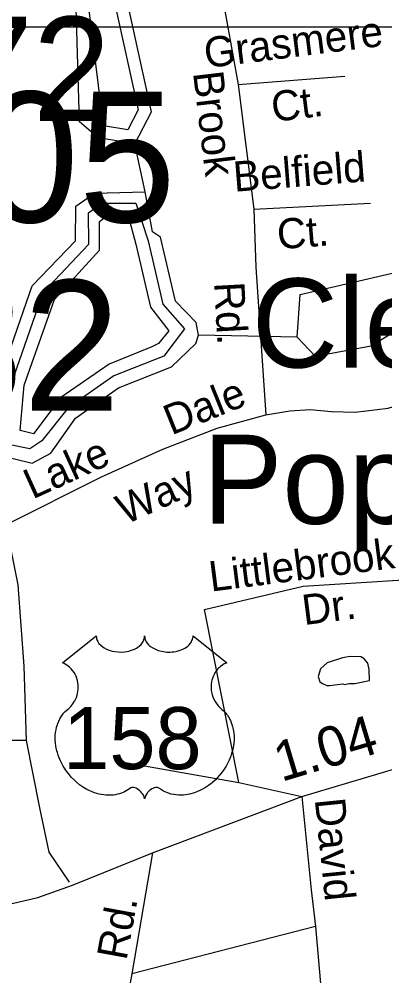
# Model space of a CAD drawing. Extents: x 1547597 to 1699558, y 810033 to 920809.
# Drawn here: x 1588157 to 1589306, y 828324 to 831332 of the extents above; entities that cross this region are included whole.
import ezdxf

# ---------------------------------------------------------------- set-up
doc = ezdxf.new("R2010")
doc.units = 0
for name, color, linetype in [('Exist Civil Demographics City Label', 7, 'Continuous'), ('Exist Hydrographic Buffer Line', 7, 'Continuous'), ('Exist Hydrographic Creek Single Shore', 7, 'Continuous'), ('Exist Hydrographic Lake Shore', 7, 'Continuous'), ('Exist Hydrographic Misc Water Feature', 7, 'Continuous'), ('Exist Hydrographic Pond Under 1500 Sq Ft', 7, 'Continuous'), ('Exist Road Non-System Structure Non-Sys Other Number Label', 7, 'Continuous'), ('Exist Road Non-System Type 51', 7, 'Continuous'), ('Exist Road Non-System Type 51 Label', 7, 'Continuous'), ('Exist Road Primary Interstate Structure Cantilever Sign Number Label', 7, 'Continuous'), ('Exist Road Primary Interstate Structure Ovrhead Sign Number Label', 7, 'Continuous'), ('Exist Road Primary US Attributed', 7, 'Continuous'), ('Exist Road Primary US Mileage Hundredths English Label', 7, 'Continuous'), ('Exist Road Primary US Shield CELL', 7, 'Continuous'), ('Exist Road Primary US Shield Number Label', 7, 'Continuous'), ('Map Preparation Inset Cut Line', 7, 'Continuous')]:
    doc.layers.add(name, color=color, linetype=linetype)

msp = doc.modelspace()

# ---------------------------------------------------------------- linework, layer by layer
at = {"layer": 'Exist Hydrographic Buffer Line'}
for points in [[(1588498.3, 830984), (1588422.2, 830996.3), (1588375.6, 831368.3), (1588335.4, 831535.1), (1588259.7, 831766.6), (1588364.5, 831803.2), (1588530.4, 831046.2), (1588498.3, 830984)], [(1588123.2, 829994.9), (1588133.2, 830189), (1588232.4, 830472), (1588376, 830624), (1588374.3, 830722.5), (1588414.3, 830752.7), (1588523.7, 830752.7), (1588562.1, 830635.1), (1588608.6, 830435.8), (1588675.7, 830358.5), (1588611.6, 830271.9), (1588454, 830210.1), (1588310.4, 830109.7), (1588228.2, 830005.5), (1588189.9, 829980.9), (1588123.2, 829994.9)], [(1588504, 830694.2), (1588523.6, 830624.2), (1588569.7, 830426.7), (1588626.8, 830351.5), (1588594.8, 830312), (1588573, 830301.1), (1588439.3, 830247.3), (1588287.3, 830142.3), (1588201.9, 830028.5), (1588159.8, 830038.4), (1588172.8, 830181.2), (1588267.3, 830450.5), (1588408.8, 830604.9), (1588408.8, 830695.2), (1588433.4, 830714.4), (1588496.4, 830714.4), (1588504, 830694.2)]]:
    msp.add_lwpolyline(points, dxfattribs=at)
at = {"layer": 'Exist Hydrographic Creek Single Shore'}
msp.add_line((1588552.5, 830788.3), (1588520.5, 830939.8), dxfattribs=at)
at = {"layer": 'Exist Hydrographic Lake Shore'}
for points in [[(1588520.5, 830939.8), (1588404.6, 830958.7), (1588346.6, 831009), (1588335.6, 831367.1), (1588296.5, 831525.5), (1588279.6, 831545.5), (1588216.6, 831770), (1588241.6, 831818.7), (1588367.6, 831852.3)], [(1588520.5, 830939.8), (1588572.5, 831040.6), (1588400.6, 831825.4), (1588367.6, 831852.3)], [(1588081.5, 829964), (1588093.5, 830196.8), (1588197.6, 830493.4), (1588333.5, 830635.1), (1588334.6, 830743.4), (1588393.6, 830784.9), (1588552.5, 830788.3)], [(1588720.6, 830338.4), (1588712.6, 830377.9), (1588647.6, 830444.9), (1588600.6, 830646.1), (1588575.6, 830663), (1588552.5, 830788.3)], [(1588081.5, 829964), (1588197.6, 829935.4), (1588256.5, 829967), (1588333.5, 830077.1), (1588468.6, 830172.8), (1588635.6, 830238.4), (1588711.6, 830312.3), (1588720.6, 830338.4)]]:
    msp.add_lwpolyline(points, dxfattribs=at)
at = {"layer": 'Exist Hydrographic Misc Water Feature'}
msp.add_line((1589029.6, 830332.2), (1588720.6, 830338.4), dxfattribs=at)
msp.add_lwpolyline([(1589173.8, 829242), (1589179.3, 829239.9), (1589193.3, 829243.6), (1589211.3, 829243.4), (1589257, 829252.4), (1589255.8, 829286.9), (1589252.1, 829306.9), (1589240.2, 829321.1), (1589230.2, 829327.2), (1589196.3, 829327.6), (1589172.3, 829323.9), (1589124.1, 829308.5), (1589103.8, 829288.8), (1589095.6, 829264.9), (1589101.4, 829248.8), (1589109.4, 829242.7), (1589123.2, 829236.5), (1589131.2, 829236.5), (1589173.8, 829242)], dxfattribs=at)
at = {"layer": 'Exist Hydrographic Pond Under 1500 Sq Ft'}
for points in [[(1589029.6, 830332.2), (1589039.5, 830466.5), (1589482.5, 830569.2)], [(1589029.6, 830332.2), (1589086.6, 830271.9), (1589262.5, 830304.5), (1589421.5, 830403), (1589489.6, 830493.5), (1589482.5, 830569.2)]]:
    msp.add_lwpolyline(points, dxfattribs=at)
at = {"layer": 'Exist Road Non-System Type 51'}
for p, q in [((1588844.9, 831125.8), (1589180.3, 831152.7)), ((1588894.3, 830733.9), (1589260.5, 830753.2))]:
    msp.add_line(p, q, dxfattribs=at)
for points in [[(1588773.3, 831521.6), (1588844.9, 831125.8)], [(1588844.9, 831125.8), (1588894.3, 830733.9)], [(1588894.3, 830733.9), (1588900.5, 830551.6), (1588931.5, 830087.7)], [(1588931.5, 830087.7), (1589007.4, 830100.5), (1589070.8, 830104.7), (1589138.3, 830098.3), (1589212.2, 830096.2), (1589315.6, 830108.9), (1589389.4, 830132.1)], [(1588114.6, 829742.3), (1588415.9, 829893), (1588608, 829979.7), (1588778.3, 830046.2), (1588931.5, 830087.7)], [(1588114.6, 829742.3), (1588152.3, 829553.8), (1588171.1, 829297.5), (1588178.7, 829063.8)], [(1588739.4, 829475.9), (1589049.4, 829548.7), (1589347.9, 829567.8), (1589505.5, 829570.5)], [(1588846.6, 828932.1), (1588739.4, 829475.9)], [(1588178.7, 829063.8), (1587964, 829063.8), (1587839.7, 829060), (1587692.8, 829097.7), (1587579.8, 829180.6), (1587508.2, 829252.2)], [(1588178.7, 829063.8), (1588220.1, 828852.7), (1588250.2, 828713.2), (1588313.5, 828618.4)], [(1588479.2, 828997.2), (1588846.6, 828932.1)], [(1588846.6, 828932.1), (1589045, 828887.6)], [(1589045, 828887.6), (1589074, 828594.4), (1589088.2, 828478.8)], [(1588575.1, 828710.6), (1588510.6, 828330.1)], [(1589088.2, 828478.8), (1588510.6, 828330.1)], [(1589088.2, 828478.8), (1589118.8, 828120.1)], [(1588510.6, 828330.1), (1588411.8, 827795.7)]]:
    msp.add_lwpolyline(points, dxfattribs=at)
at = {"layer": 'Exist Road Primary US Attributed'}
msp.add_lwpolyline([(1586121.5, 829132), (1586360.7, 829094.1), (1586515.4, 829068.3), (1586712.1, 829010.3), (1586790.4, 828981.3), (1586890.8, 828945.6), (1587082.8, 828865.5), (1587440.2, 828725.4), (1587770.4, 828602.9), (1587837.4, 828579.3), (1587992.7, 828548), (1588072.7, 828546.3), (1588139, 828553.1), (1588215.6, 828570.1), (1588324.5, 828609.3), (1588575.1, 828710.6), (1588831.6, 828806.8), (1589045, 828887.6), (1589339.8, 828976.1)], dxfattribs=at)
at = {"layer": 'Exist Road Primary US Shield CELL'}
msp.add_lwpolyline([(1588398.9, 829392.7), (1588399.2, 829388.3), (1588400.2, 829383.1), (1588401.1, 829380.4), (1588403.5, 829375.2), (1588407.5, 829369.1), (1588413.1, 829363.2), (1588419.5, 829358), (1588423.7, 829355.2), (1588431, 829351.3), (1588439.2, 829347.9), (1588448.4, 829345.2), (1588457.7, 829343.3), (1588468, 829342.2), (1588478.1, 829342), (1588489, 829342.8), (1588501, 829345.2), (1588506.6, 829346.6), (1588512.8, 829348.7), (1588518.6, 829351.1), (1588525, 829354.5), (1588530, 829357.8), (1588534, 829360.7), (1588539.7, 829366.1), (1588544.2, 829371.7), (1588546, 829374.8), (1588547.7, 829377.8), (1588549.9, 829384.2), (1588550.5, 829387), (1588551, 829392.9), (1588551.4, 829388), (1588551.9, 829384.9), (1588552.7, 829381.9), (1588553.9, 829378.7), (1588556.2, 829374.2), (1588558.7, 829370.4), (1588563.4, 829364.8), (1588566.4, 829362), (1588569.1, 829359.8), (1588576.3, 829354.9), (1588584.7, 829350.6), (1588588.9, 829348.8), (1588593.2, 829347.3), (1588598.6, 829345.7), (1588604.1, 829344.3), (1588609.7, 829343.4), (1588615.3, 829342.6), (1588621.1, 829342.1), (1588625.8, 829342), (1588631.6, 829342.1), (1588636.9, 829342.4), (1588642.4, 829343), (1588648.4, 829344), (1588653.2, 829345.1), (1588659.6, 829346.8), (1588665.4, 829348.9), (1588670.5, 829351.1), (1588677.1, 829354.5), (1588682.4, 829357.8), (1588686.3, 829361), (1588690.9, 829365.2), (1588695.3, 829370.3), (1588697.9, 829374), (1588699.7, 829377.9), (1588701.4, 829381.9), (1588702.5, 829386.2), (1588703, 829389.9), (1588703.1, 829393), (1588809.3, 829308.4), (1588806.8, 829307.4), (1588801.1, 829304.6), (1588796.5, 829301.9), (1588789.2, 829296.7), (1588786, 829293.9), (1588782.9, 829291), (1588780, 829287.8), (1588777.5, 829284.9), (1588774.4, 829280.6), (1588771.6, 829276.3), (1588768.9, 829271.6), (1588767, 829267.5), (1588763.7, 829259), (1588762.1, 829253.6), (1588761.1, 829249), (1588759.9, 829239.5), (1588759.5, 829235), (1588759.5, 829230.5), (1588759.8, 829225.8), (1588760.2, 829221.3), (1588761.1, 829216.6), (1588761.8, 829212.5), (1588763.1, 829207.4), (1588765, 829201.5), (1588767.3, 829195.8), (1588772.2, 829186.5), (1588778.4, 829177.1), (1588782.9, 829171.8), (1588787.3, 829167.3), (1588793.8, 829161.8), (1588797.4, 829158.6), (1588801.5, 829154.6), (1588808.1, 829146.8), (1588810.8, 829143.2), (1588813.6, 829139.1), (1588816.1, 829134.9), (1588818.6, 829130.4), (1588820.6, 829126.4), (1588824.3, 829117.3), (1588827.1, 829108.5), (1588828.3, 829103.8), (1588830.3, 829093.4), (1588831, 829088.2), (1588831.9, 829078.1), (1588831.9, 829065.8), (1588830.9, 829054.1), (1588828.7, 829040.4), (1588826.9, 829032.3), (1588824.1, 829022.8), (1588821.4, 829014.6), (1588816.6, 829002.5), (1588812.3, 828993.7), (1588806.7, 828983.4), (1588802.9, 828977.1), (1588798.4, 828970.5), (1588792.8, 828962.8), (1588786.3, 828954.7), (1588778.4, 828946.1), (1588772.1, 828939.7), (1588763.8, 828932.3), (1588758.8, 828928.2), (1588751.6, 828922.8), (1588741.8, 828916.2), (1588732.2, 828910.6), (1588724, 828906.4), (1588716.7, 828903.3), (1588707.3, 828899.7), (1588691.6, 828895.4), (1588685.9, 828894.2), (1588679.1, 828893.2), (1588672.7, 828892.6), (1588666.6, 828892.2), (1588658.3, 828892.2), (1588650.1, 828892.8), (1588642.3, 828893.9), (1588634.2, 828895.6), (1588625.7, 828898.1), (1588618, 828901.2), (1588610.3, 828905), (1588597.1, 828913.3), (1588593.3, 828915.3), (1588591.2, 828915.9), (1588586.1, 828916.1), (1588581.3, 828915.1), (1588576.4, 828913.2), (1588573.5, 828911.6), (1588569.6, 828909), (1588566.5, 828906.6), (1588562.9, 828903.2), (1588560.4, 828900.3), (1588558.5, 828898), (1588554.8, 828892.2), (1588553.5, 828889.4), (1588552.1, 828885.8), (1588550.9, 828880.6), (1588549.2, 828887.2), (1588547.2, 828891.6), (1588545, 828895.4), (1588542.6, 828898.7), (1588538.9, 828903), (1588535.6, 828906.2), (1588531.6, 828909.4), (1588527.3, 828912), (1588523.9, 828913.8), (1588520.8, 828915), (1588516.9, 828915.9), (1588513.8, 828916.2), (1588511.2, 828916.1), (1588507.7, 828915.3), (1588502.9, 828911.8), (1588498.3, 828908.7), (1588493.4, 828905.6), (1588487.5, 828902.5), (1588483.1, 828900.5), (1588478, 828898.5), (1588472, 828896.4), (1588465.4, 828894.8), (1588458.7, 828893.4), (1588452.8, 828892.5), (1588446.5, 828891.9), (1588440.8, 828891.7), (1588434.8, 828891.8), (1588429.2, 828892.2), (1588422.7, 828892.8), (1588414.7, 828894), (1588408.1, 828895.5), (1588401, 828897.4), (1588393.8, 828899.7), (1588386.1, 828902.6), (1588376.4, 828906.8), (1588369.7, 828910.3), (1588359.1, 828916.4), (1588346.7, 828925), (1588337.3, 828932.6), (1588330.4, 828938.8), (1588320.3, 828949.1), (1588314.4, 828955.8), (1588305.1, 828967.9), (1588299.1, 828976.6), (1588295.2, 828983), (1588289.6, 828993.3), (1588286.5, 828999.8), (1588282.5, 829009.2), (1588279.3, 829017.8), (1588276.7, 829025.9), (1588275.2, 829031.2), (1588273.2, 829040.3), (1588272, 829046.7), (1588270.8, 829055.6), (1588270.2, 829064.9), (1588270, 829073.5), (1588270.3, 829080.7), (1588271.1, 829089.1), (1588272.5, 829097.9), (1588274.2, 829105.5), (1588275.7, 829111), (1588278, 829117.6), (1588281, 829125), (1588284.5, 829132), (1588287.8, 829137.8), (1588292, 829144.1), (1588296.2, 829149.5), (1588301.6, 829155.4), (1588307.3, 829160.8), (1588312.4, 829165), (1588318.6, 829171), (1588321.8, 829174.6), (1588325.7, 829179.7), (1588328.7, 829184.4), (1588331.2, 829188.7), (1588334.4, 829194.9), (1588336.4, 829199.5), (1588338.8, 829206.7), (1588340, 829211.7), (1588341.3, 829218.2), (1588342.1, 829224.3), (1588342.4, 829231.9), (1588342.2, 829238.1), (1588341.4, 829245.5), (1588340, 829252.5), (1588338.4, 829258.7), (1588335.7, 829265.7), (1588333.3, 829270.9), (1588329.2, 829277.8), (1588324.7, 829284.3), (1588320, 829289.6), (1588315.3, 829294.3), (1588310.8, 829297.8), (1588306.5, 829300.9), (1588301.1, 829304.1), (1588295.9, 829306.7), (1588292.6, 829308)], close=True, dxfattribs=at)
at = {"layer": 'Map Preparation Inset Cut Line'}
for points in [[(1633724, 874749.3), (1571208, 874749.3), (1571208, 831307.2), (1633724, 831307.2)], [(1575502.6, 831307.2), (1641328.6, 831307.2), (1641328.6, 811336.3), (1575502.6, 811336.3)]]:
    msp.add_lwpolyline(points, close=True, dxfattribs=at)

# ---------------------------------------------------------------- texts
at = {"layer": 'Exist Civil Demographics City Label'}
for s, p in [('Clemmons', (1588888, 830236.5)), ('Pop. 16,350', (1588734.1, 829745.1))]:
    msp.add_text(s, height=280, dxfattribs=at).set_placement(p)
at = {"layer": 'Exist Road Non-System Structure Non-Sys Other Number Label'}
msp.add_text('J272', height=328.08, dxfattribs=at).set_placement((1587492.6, 831011.2))
at = {"layer": 'Exist Road Non-System Type 51 Label'}
for s, rotation, p in [('Grasmere', 7.1867, (1588743.8, 831177.5)), ('Brook', 276.804, (1588702.7, 831163.5)), ('Ct.', 7.1867, (1588954.9, 831008)), ('Belfield', 4.5421, (1588832.8, 830788.8)), ('Ct.', 4.5421, (1588970.6, 830607.8)), ('Rd.', 273.1392, (1588769.1, 830503.4)), ('Dale', 21.9765, (1588634.9, 830022.6)), ('Lake', 24.4337, (1588198.7, 829821.2)), ('Way', 24.4337, (1588489.9, 829741.1)), ('Littlebrook', 7.3094, (1588759.1, 829531.8)), ('Dr.', 7.3094, (1589051.7, 829426.6)), ('David', 275.8218, (1589085.3, 828878.9)), ('Rd.', 79.6419, (1588493.6, 828370.3))]:
    msp.add_text(s, height=95, rotation=rotation, dxfattribs=at).set_placement(p)
at = {"layer": 'Exist Road Primary Interstate Structure Cantilever Sign Number Label'}
msp.add_text('L605', height=410.1, dxfattribs=at).set_placement((1587429.1, 830693.2))
at = {"layer": 'Exist Road Primary Interstate Structure Ovrhead Sign Number Label'}
msp.add_text('S582', height=410.1, dxfattribs=at).set_placement((1587193.4, 830101))
at = {"layer": 'Exist Road Primary US Mileage Hundredths English Label'}
msp.add_text('1.04', height=125, rotation=16.7127, dxfattribs=at).set_placement((1588980.3, 828933.4))
at = {"layer": 'Exist Road Primary US Shield Number Label'}
msp.add_text('158', height=195, dxfattribs=at).set_placement((1588295, 828973.9))

doc.saveas('drawing.dxf')
